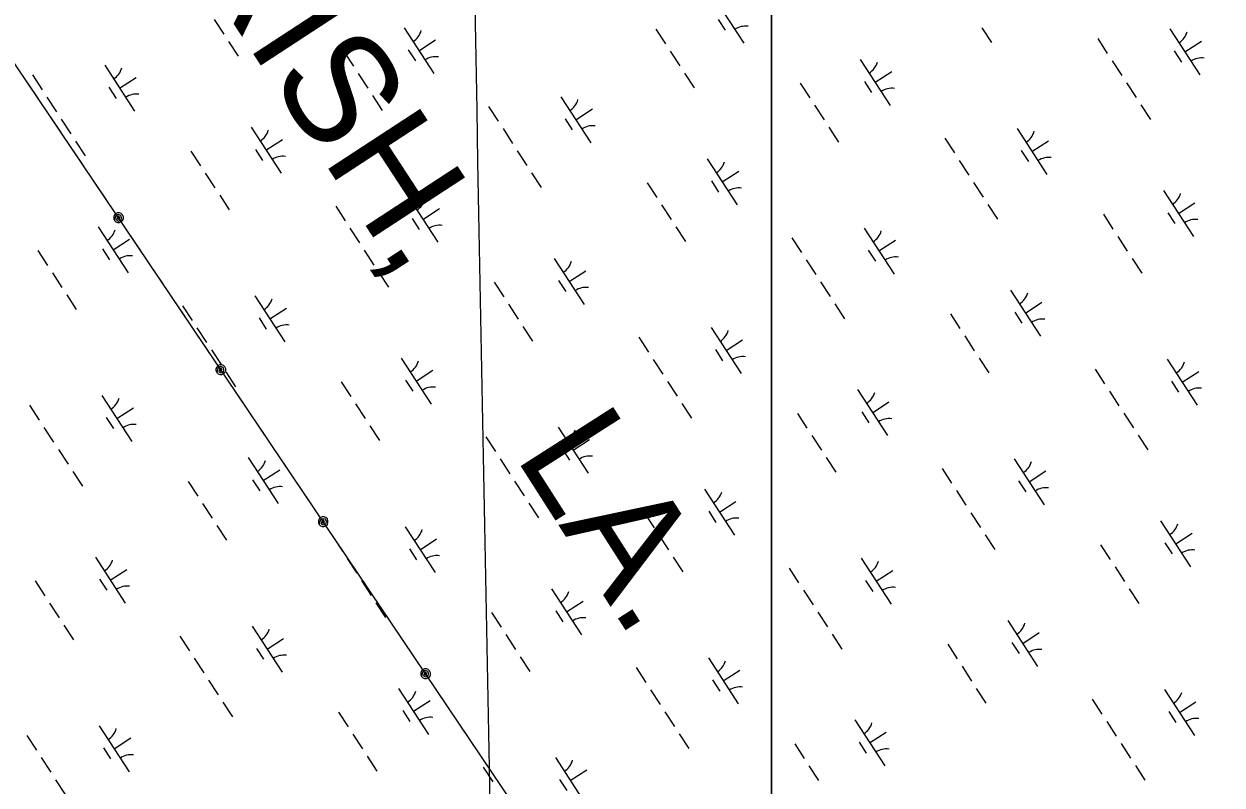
# Model space of a CAD drawing. Extents: x 3953924 to 3974542, y 193747 to 216192.
# Drawn here: x 3967475 to 3968567, y 202160 to 202854 of the extents above; entities that cross this region are included whole.
import ezdxf

# ---------------------------------------------------------------- set-up
doc = ezdxf.new("R2010")
doc.units = 0
for name, color, linetype in [('V-GRID-MAJR', 7, 'Continuous'), ('V-TOPO-GNAM-IDEN', 7, 'Continuous'), ('V-UTIL-LINE', 7, 'Continuous'), ('V-WETL-SWMP', 7, 'Continuous')]:
    doc.layers.add(name, color=color, linetype=linetype)

msp = doc.modelspace()

# ---------------------------------------------------------------- linework, layer by layer
at = {"layer": 'V-GRID-MAJR'}
msp.add_spline([(3967994.9, 197070.8), (3967932.3, 200408.2), (3967818.6, 206468.2), (3967751, 210066.7)], degree=3, dxfattribs=at)
at = {"layer": 'V-UTIL-LINE'}
for points in [[(3969933.5, 199153.6), (3965324.7, 205998.6), (3961472.6, 211752)], [(3967488.3, 202785.3), (3967478.8, 202799.4)], [(3967508.9, 202754.6), (3967499.4, 202768.7)], [(3967529.6, 202723.9), (3967520.1, 202738)], [(3967550.3, 202693.2), (3967540.8, 202707.3)], [(3967561.2, 202677), (3967560.7, 202675.6), (3967561.8, 202675.9), (3967562.3, 202677.2), (3967561.3, 202678.3), (3967559.9, 202677.4), (3967559.4, 202675.2), (3967561.2, 202674), (3967563.5, 202674.8), (3967564, 202677), (3967563.2, 202679.1), (3967560.9, 202679.8), (3967558.5, 202678.4), (3967557.5, 202674.5), (3967558.7, 202673.2), (3967560.3, 202672.6), (3967562.1, 202672.6), (3967563.7, 202673.2), (3967564.9, 202674.5), (3967565.6, 202676.1), (3967565.6, 202677.9), (3967564.9, 202679.5), (3967563.7, 202680.7), (3967562.1, 202681.4), (3967560.3, 202681.4), (3967558.7, 202680.7), (3967557.4, 202679.5), (3967556.8, 202677.8), (3967556.8, 202676.1), (3967557.5, 202674.5)], [(3967581.5, 202646.7), (3967572, 202660.8)], [(3967602.2, 202616.1), (3967592.7, 202630.2)], [(3967622.9, 202585.4), (3967613.4, 202599.5)], [(3967643.5, 202554.7), (3967634, 202568.8)], [(3967654.5, 202538.5), (3967653.9, 202537.1), (3967655.1, 202537.4), (3967655.5, 202538.7), (3967654.6, 202539.8), (3967653.1, 202538.9), (3967652.6, 202536.6), (3967654.4, 202535.5), (3967656.8, 202536.3), (3967657.3, 202538.5), (3967656.5, 202540.6), (3967654.2, 202541.3), (3967651.8, 202539.9), (3967650.7, 202535.9), (3967652, 202534.7), (3967653.6, 202534), (3967655.4, 202534), (3967657, 202534.7), (3967658.2, 202536), (3967658.9, 202537.6), (3967658.9, 202539.3), (3967658.2, 202541), (3967656.9, 202542.2), (3967655.3, 202542.9), (3967653.6, 202542.9), (3967651.9, 202542.2), (3967650.7, 202540.9), (3967650, 202539.3), (3967650, 202537.6), (3967650.7, 202535.9)], [(3967674.8, 202508.2), (3967665.3, 202522.3)], [(3967695.5, 202477.5), (3967686, 202491.6)], [(3967716.1, 202446.8), (3967706.6, 202460.9)], [(3967736.8, 202416.1), (3967727.3, 202430.2)], [(3967747.7, 202399.9), (3967747.2, 202398.6), (3967748.3, 202398.9), (3967748.8, 202400.2), (3967747.9, 202401.3), (3967746.4, 202400.4), (3967745.9, 202398.1), (3967747.7, 202397), (3967750, 202397.8), (3967750.6, 202400), (3967749.8, 202402.1), (3967747.4, 202402.7), (3967745.1, 202401.3), (3967744, 202397.4), (3967745.2, 202396.2), (3967746.9, 202395.5), (3967748.6, 202395.5), (3967750.2, 202396.2), (3967751.5, 202397.4), (3967752.1, 202399.1), (3967752.1, 202400.8), (3967751.5, 202402.4), (3967750.2, 202403.7), (3967748.6, 202404.3), (3967746.8, 202404.3), (3967745.2, 202403.7), (3967744, 202402.4), (3967743.3, 202400.8), (3967743.3, 202399), (3967744, 202397.4)], [(3967768.1, 202369.7), (3967758.6, 202383.8)], [(3967788.8, 202339), (3967779.3, 202353.1)], [(3967809.4, 202308.3), (3967799.9, 202322.4)], [(3967830.1, 202277.6), (3967820.6, 202291.7)], [(3967841, 202261.4), (3967840.5, 202260.1), (3967841.6, 202260.3), (3967842.1, 202261.6), (3967841.1, 202262.7), (3967839.7, 202261.9), (3967839.2, 202259.6), (3967841, 202258.5), (3967843.3, 202259.2), (3967843.8, 202261.5), (3967843, 202263.5), (3967840.7, 202264.2), (3967838.3, 202262.8), (3967837.3, 202258.9), (3967838.5, 202257.7), (3967840.1, 202257), (3967841.9, 202257), (3967843.5, 202257.7), (3967844.8, 202258.9), (3967845.4, 202260.5), (3967845.4, 202262.3), (3967844.7, 202263.9), (3967843.5, 202265.2), (3967841.9, 202265.8), (3967840.1, 202265.8), (3967838.5, 202265.1), (3967837.2, 202263.9), (3967836.6, 202262.3), (3967836.6, 202260.5), (3967837.3, 202258.9)], [(3967861.4, 202231.2), (3967851.9, 202245.3)], [(3967882, 202200.5), (3967872.5, 202214.6)], [(3967902.7, 202169.8), (3967893.2, 202183.9)]]:
    msp.add_lwpolyline(points, dxfattribs=at)
at = {"layer": 'V-WETL-SWMP'}
for p, q in [((3968156.3, 204867.5), (3968156.3, 200173.1)), ((3968156.3, 200173.1), (3968156.3, 204867.5)), ((3968103.7, 202877.9), (3968131, 202836)), ((3967648.3, 202857.6), (3967657.1, 202844.2)), ((3968107.6, 202857.8), (3968114.1, 202847.8)), ((3967821.4, 202850.2), (3967848.7, 202808.3)), ((3968051, 202848.9), (3968059.7, 202835.5)), ((3968347.9, 202850.2), (3968356.7, 202836.8)), ((3968519.4, 202849.1), (3968546.7, 202807.2)), ((3967661.4, 202837.5), (3967670.2, 202824.1)), ((3967835, 202829.2), (3967850.1, 202839)), ((3968453.6, 202840.2), (3968462.3, 202826.8)), ((3968533, 202828.2), (3968548.1, 202838)), ((3967766.6, 202828.5), (3967775.4, 202815.1)), ((3967825.3, 202830), (3967831.8, 202820)), ((3968064, 202828.8), (3968072.8, 202815.4)), ((3968523.3, 202829), (3968529.8, 202818.9)), ((3967548.6, 202816), (3967575.8, 202774.1)), ((3968237.1, 202821.3), (3968264.4, 202779.4)), ((3968466.7, 202820.1), (3968475.4, 202806.7)), ((3967482.7, 202807.1), (3967491.5, 202793.7)), ((3967562.2, 202795.1), (3967577.3, 202804.9)), ((3967779.7, 202808.4), (3967788.5, 202795)), ((3968077.1, 202808.7), (3968085.9, 202795.3)), ((3968241, 202801.2), (3968247.5, 202791.1)), ((3968250.7, 202800.4), (3968265.8, 202810.2)), ((3968479.8, 202800), (3968488.5, 202786.5)), ((3967552.5, 202795.9), (3967559, 202785.8)), ((3968182.3, 202799.7), (3968191.1, 202786.2)), ((3967495.8, 202787), (3967504.6, 202773.6)), ((3967792.8, 202788.3), (3967801.5, 202774.8)), ((3967898.5, 202778.3), (3967907.2, 202764.9)), ((3967964.3, 202787.2), (3967991.6, 202745.3)), ((3968195.4, 202779.5), (3968204.2, 202766.1)), ((3968492.9, 202779.8), (3968501.6, 202766.4)), ((3967977.9, 202766.3), (3967993, 202776.1)), ((3967508.9, 202766.9), (3967517.7, 202753.5)), ((3967682, 202759.4), (3967709.3, 202717.5)), ((3967911.6, 202758.2), (3967920.3, 202744.7)), ((3967968.2, 202767.1), (3967974.7, 202757)), ((3968208.5, 202759.4), (3968217.3, 202746)), ((3968380, 202758.4), (3968407.3, 202716.5)), ((3967522, 202746.8), (3967530.8, 202733.4)), ((3967695.6, 202738.5), (3967710.7, 202748.3)), ((3968314.2, 202749.4), (3968322.9, 202736)), ((3968393.6, 202737.4), (3968408.7, 202747.2)), ((3967627.2, 202737.7), (3967636, 202724.3)), ((3967685.9, 202739.3), (3967692.4, 202729.2)), ((3967924.6, 202738), (3967933.4, 202724.6)), ((3968383.9, 202738.2), (3968390.4, 202728.2)), ((3968097.7, 202730.6), (3968125, 202688.7)), ((3968327.3, 202729.3), (3968336, 202715.9)), ((3967640.3, 202717.6), (3967649.1, 202704.2)), ((3967937.7, 202717.9), (3967946.5, 202704.5)), ((3968111.3, 202709.6), (3968126.4, 202719.5)), ((3968042.9, 202708.9), (3968051.7, 202695.5)), ((3968101.6, 202710.5), (3968108.1, 202700.4)), ((3968340.4, 202709.2), (3968349.1, 202695.8)), ((3968513.4, 202701.8), (3968540.7, 202659.9)), ((3967653.4, 202697.5), (3967662.1, 202684.1)), ((3967824.9, 202696.5), (3967852.2, 202654.6)), ((3967759.1, 202687.5), (3967767.8, 202674.1)), ((3967838.5, 202675.5), (3967853.6, 202685.3)), ((3968056, 202688.8), (3968064.8, 202675.4)), ((3968353.5, 202689.1), (3968362.2, 202675.7)), ((3968458.7, 202680.1), (3968467.4, 202666.7)), ((3968517.3, 202681.6), (3968523.9, 202671.6)), ((3968527.1, 202680.8), (3968542.1, 202690.6)), ((3967828.8, 202676.3), (3967835.3, 202666.3)), ((3967542.6, 202668.7), (3967569.9, 202626.8)), ((3967772.1, 202667.4), (3967780.9, 202654)), ((3968069.1, 202668.7), (3968077.9, 202655.3)), ((3968174.8, 202658.7), (3968183.5, 202645.3)), ((3968240.6, 202667.6), (3968267.9, 202625.7)), ((3968471.8, 202660), (3968480.5, 202646.6)), ((3967546.5, 202648.5), (3967553, 202638.5)), ((3967556.2, 202647.7), (3967571.3, 202657.5)), ((3967785.2, 202647.3), (3967794, 202633.9)), ((3968244.5, 202647.5), (3968251, 202637.4)), ((3968254.2, 202646.7), (3968269.3, 202656.5)), ((3967487.8, 202647), (3967496.6, 202633.6)), ((3967958.3, 202639.8), (3967985.6, 202597.9)), ((3968187.9, 202638.6), (3968196.6, 202625.2)), ((3968484.8, 202639.9), (3968493.6, 202626.4)), ((3967500.9, 202626.9), (3967509.6, 202613.5)), ((3967798.3, 202627.2), (3967807.1, 202613.8)), ((3967971.9, 202618.9), (3967987, 202628.7)), ((3967903.5, 202618.2), (3967912.3, 202604.8)), ((3967962.2, 202619.7), (3967968.7, 202609.7)), ((3968201, 202618.5), (3968209.7, 202605.1)), ((3967514, 202606.8), (3967522.7, 202593.4)), ((3967685.5, 202605.7), (3967712.7, 202563.8)), ((3968374, 202611), (3968401.3, 202569.1)), ((3967619.6, 202596.8), (3967628.4, 202583.4)), ((3967699.1, 202584.8), (3967714.2, 202594.6)), ((3967916.6, 202598.1), (3967925.4, 202584.6)), ((3968214, 202598.4), (3968222.8, 202584.9)), ((3968387.6, 202590.1), (3968402.7, 202599.9)), ((3967689.4, 202585.6), (3967695.9, 202575.5)), ((3968319.3, 202589.3), (3968328, 202575.9)), ((3968377.9, 202590.9), (3968384.5, 202580.8)), ((3967632.7, 202576.7), (3967641.5, 202563.3)), ((3967929.7, 202577.9), (3967938.5, 202564.5)), ((3968101.2, 202576.9), (3968128.5, 202535)), ((3968035.4, 202568), (3968044.1, 202554.5)), ((3968114.8, 202555.9), (3968129.9, 202565.8)), ((3968332.3, 202569.2), (3968341.1, 202555.8)), ((3967645.8, 202556.6), (3967654.6, 202543.1)), ((3967818.9, 202549.1), (3967846.2, 202507.2)), ((3968105.1, 202556.8), (3968111.6, 202546.7)), ((3968345.4, 202549.1), (3968354.2, 202535.7)), ((3967832.5, 202528.1), (3967847.6, 202538)), ((3968048.5, 202547.8), (3968057.2, 202534.4)), ((3968451.1, 202539.1), (3968459.8, 202525.7)), ((3968516.9, 202548.1), (3968544.2, 202506.2)), ((3967658.9, 202536.4), (3967667.7, 202523)), ((3967764.1, 202527.4), (3967772.9, 202514)), ((3967822.8, 202529), (3967829.3, 202518.9)), ((3968061.6, 202527.7), (3968070.3, 202514.3)), ((3968520.8, 202527.9), (3968527.3, 202517.9)), ((3968530.5, 202527.1), (3968545.6, 202536.9)), ((3968234.6, 202520.3), (3968261.9, 202478.4)), ((3968464.2, 202519), (3968472.9, 202505.6)), ((3967480.2, 202506), (3967489, 202492.6)), ((3967546.1, 202515), (3967573.3, 202473.1)), ((3967777.2, 202507.3), (3967786, 202493.9)), ((3968074.6, 202507.6), (3968083.4, 202494.2)), ((3968248.2, 202499.3), (3968263.3, 202509.1)), ((3967550, 202494.8), (3967556.5, 202484.8)), ((3967559.7, 202494), (3967574.8, 202503.8)), ((3968179.9, 202498.6), (3968188.6, 202485.2)), ((3968238.5, 202500.1), (3968245.1, 202490.1)), ((3968477.3, 202498.9), (3968486, 202485.5)), ((3967493.3, 202485.9), (3967502.1, 202472.5)), ((3967790.3, 202487.2), (3967799.1, 202473.8)), ((3967961.8, 202486.1), (3967989.1, 202444.2)), ((3967896, 202477.2), (3967904.7, 202463.8)), ((3967975.4, 202465.2), (3967990.5, 202475)), ((3968192.9, 202478.5), (3968201.7, 202465.1)), ((3968490.4, 202478.8), (3968499.1, 202465.4)), ((3967506.4, 202465.8), (3967515.2, 202452.4)), ((3967965.7, 202466), (3967972.2, 202456)), ((3967679.5, 202458.4), (3967706.8, 202416.5)), ((3967909.1, 202457.1), (3967917.8, 202443.7)), ((3968206, 202458.4), (3968214.8, 202445)), ((3968377.5, 202457.3), (3968404.8, 202415.4)), ((3967519.5, 202445.7), (3967528.3, 202432.3)), ((3967693.1, 202437.4), (3967708.2, 202447.2)), ((3968311.7, 202448.4), (3968320.4, 202435)), ((3968391.1, 202436.4), (3968406.2, 202446.2)), ((3967624.7, 202436.7), (3967633.5, 202423.3)), ((3967683.4, 202438.2), (3967689.9, 202428.2)), ((3967922.1, 202437), (3967930.9, 202423.6)), ((3968095.2, 202429.5), (3968122.5, 202387.6)), ((3968381.4, 202437.2), (3968387.9, 202427.1)), ((3968108.8, 202408.6), (3968123.9, 202418.4)), ((3968324.8, 202428.3), (3968333.5, 202414.9)), ((3967637.8, 202416.6), (3967646.6, 202403.2)), ((3967935.2, 202416.9), (3967944, 202403.5)), ((3968040.4, 202407.8), (3968049.2, 202394.4)), ((3968099.1, 202409.4), (3968105.6, 202399.3)), ((3968337.9, 202408.1), (3968346.6, 202394.7)), ((3967650.9, 202396.4), (3967659.6, 202383)), ((3968510.9, 202400.7), (3968538.2, 202358.8)), ((3967756.6, 202386.5), (3967765.3, 202373.1)), ((3967822.4, 202395.4), (3967849.7, 202353.5)), ((3968053.5, 202387.7), (3968062.3, 202374.3)), ((3968351, 202388), (3968359.7, 202374.6)), ((3968524.6, 202379.7), (3968539.6, 202389.6)), ((3967826.3, 202375.3), (3967832.8, 202365.2)), ((3967836, 202374.4), (3967851.1, 202384.3)), ((3968456.2, 202379), (3968464.9, 202365.6)), ((3968514.8, 202380.6), (3968521.4, 202370.5)), ((3967540.1, 202367.6), (3967567.4, 202325.7)), ((3967769.6, 202366.3), (3967778.4, 202352.9)), ((3968066.6, 202367.6), (3968075.4, 202354.2)), ((3968238.1, 202366.6), (3968265.4, 202324.7)), ((3967553.7, 202346.7), (3967568.8, 202356.5)), ((3968172.3, 202357.6), (3968181, 202344.2)), ((3968251.7, 202345.6), (3968266.8, 202355.4)), ((3968469.3, 202358.9), (3968478, 202345.5)), ((3967485.3, 202345.9), (3967494.1, 202332.5)), ((3967544, 202347.5), (3967550.5, 202337.4)), ((3967782.7, 202346.2), (3967791.5, 202332.8)), ((3968242, 202346.4), (3968248.5, 202336.4)), ((3967955.8, 202338.8), (3967983.1, 202296.9)), ((3968185.4, 202337.5), (3968194.1, 202324.1)), ((3968482.3, 202338.8), (3968491.1, 202325.4)), ((3967498.4, 202325.8), (3967507.1, 202312.4)), ((3967795.8, 202326.1), (3967804.6, 202312.7)), ((3967969.4, 202317.8), (3967984.5, 202327.6)), ((3967901, 202317.1), (3967909.8, 202303.7)), ((3967959.7, 202318.6), (3967966.2, 202308.6)), ((3968198.5, 202317.4), (3968207.2, 202304)), ((3968371.5, 202309.9), (3968398.8, 202268)), ((3967511.5, 202305.7), (3967520.2, 202292.3)), ((3967683, 202304.7), (3967710.2, 202262.7)), ((3968385.2, 202289), (3968400.2, 202298.8)), ((3967617.2, 202295.7), (3967625.9, 202282.3)), ((3967696.6, 202283.7), (3967711.7, 202293.5)), ((3967914.1, 202297), (3967922.9, 202283.6)), ((3968211.6, 202297.3), (3968220.3, 202283.9)), ((3968316.8, 202288.3), (3968325.5, 202274.9)), ((3968375.4, 202289.8), (3968382, 202279.8)), ((3967686.9, 202284.5), (3967693.4, 202274.5)), ((3967927.2, 202276.9), (3967936, 202263.5)), ((3968098.7, 202275.8), (3968126, 202233.9)), ((3967630.2, 202275.6), (3967639, 202262.2)), ((3968032.9, 202266.9), (3968041.6, 202253.5)), ((3968329.9, 202268.2), (3968338.6, 202254.7)), ((3967643.3, 202255.5), (3967652.1, 202242.1)), ((3968102.6, 202255.7), (3968109.1, 202245.6)), ((3968112.3, 202254.9), (3968127.4, 202264.7)), ((3967816.4, 202248), (3967843.7, 202206.1)), ((3968046, 202246.8), (3968054.7, 202233.4)), ((3968342.9, 202248), (3968351.7, 202234.6)), ((3968514.4, 202247), (3968541.7, 202205.1)), ((3967656.4, 202235.4), (3967665.2, 202222)), ((3967830, 202227.1), (3967845.1, 202236.9)), ((3968448.6, 202238.1), (3968457.3, 202224.6)), ((3968528, 202226), (3968543.1, 202235.9)), ((3967761.6, 202226.4), (3967770.4, 202212.9)), ((3967820.3, 202227.9), (3967826.8, 202217.8)), ((3968059.1, 202226.7), (3968067.8, 202213.3)), ((3968518.3, 202226.9), (3968524.8, 202216.8)), ((3967543.6, 202213.9), (3967570.8, 202172)), ((3968232.1, 202219.2), (3968259.4, 202177.3)), ((3968461.7, 202217.9), (3968470.4, 202204.5)), ((3967477.7, 202205), (3967486.5, 202191.6)), ((3967557.2, 202193), (3967572.3, 202202.8)), ((3967774.7, 202206.2), (3967783.5, 202192.8)), ((3968072.1, 202206.5), (3968080.9, 202193.1)), ((3968245.7, 202198.3), (3968260.8, 202208.1)), ((3967547.5, 202193.8), (3967554, 202183.7)), ((3968177.4, 202197.5), (3968186.1, 202184.1)), ((3968236, 202199.1), (3968242.6, 202189)), ((3968474.8, 202197.8), (3968483.5, 202184.4)), ((3967490.8, 202184.9), (3967499.6, 202171.5)), ((3967787.8, 202186.1), (3967796.6, 202172.7)), ((3967959.3, 202185.1), (3967986.6, 202143.2)), ((3968487.9, 202177.7), (3968496.6, 202164.3)), ((3967893.5, 202176.1), (3967902.2, 202162.7)), ((3967972.9, 202164.1), (3967988, 202173.9)), ((3968190.4, 202177.4), (3968199.2, 202164)), ((3967503.9, 202164.7), (3967512.7, 202151.3)), ((3967963.2, 202164.9), (3967969.7, 202154.9))]:
    msp.add_line(p, q, dxfattribs=at)
for centre, start, end in [((3967820.2, 202852.5), 302.2901, 343.8338), ((3968132.6, 202834), 82.2901, 123.8337), ((3968518.2, 202851.4), 302.2901, 343.8338), ((3967850.3, 202806.2), 82.2901, 123.8337), ((3968548.3, 202805.1), 82.2901, 123.8337), ((3967547.3, 202818.4), 302.2901, 343.8338), ((3968235.9, 202823.7), 302.2901, 343.8338), ((3967577.5, 202772.1), 82.2901, 123.8337), ((3968266, 202777.4), 82.2901, 123.8337), ((3967963, 202789.5), 302.2901, 343.8338), ((3967680.8, 202761.7), 302.2901, 343.8338), ((3967993.2, 202743.2), 82.2901, 123.8337), ((3968378.8, 202760.7), 302.2901, 343.8338), ((3967710.9, 202715.4), 82.2901, 123.8337), ((3968096.5, 202732.9), 302.2901, 343.8338), ((3968408.9, 202714.4), 82.2901, 123.8337), ((3968126.6, 202686.6), 82.2901, 123.8337), ((3967823.6, 202698.8), 302.2901, 343.8338), ((3968512.2, 202704.1), 302.2901, 343.8338), ((3967853.8, 202652.5), 82.2901, 123.8337), ((3968542.3, 202657.8), 82.2901, 123.8337), ((3967541.3, 202671), 302.2901, 343.8338), ((3968239.4, 202670), 302.2901, 343.8338), ((3967571.5, 202624.7), 82.2901, 123.8337), ((3967957.1, 202642.2), 302.2901, 343.8338), ((3968269.5, 202623.7), 82.2901, 123.8337), ((3967987.2, 202595.9), 82.2901, 123.8337), ((3968372.8, 202613.3), 302.2901, 343.8338), ((3967684.2, 202608), 302.2901, 343.8338), ((3968402.9, 202567), 82.2901, 123.8337), ((3967714.4, 202561.7), 82.2901, 123.8337), ((3968100, 202579.2), 302.2901, 343.8338), ((3968130.1, 202532.9), 82.2901, 123.8337), ((3967817.7, 202551.4), 302.2901, 343.8338), ((3968515.7, 202550.4), 302.2901, 343.8338), ((3967847.8, 202505.1), 82.2901, 123.8337), ((3968233.4, 202522.6), 302.2901, 343.8338), ((3968545.8, 202504.1), 82.2901, 123.8337), ((3967544.8, 202517.3), 302.2901, 343.8338), ((3967575, 202471), 82.2901, 123.8337), ((3967960.5, 202488.5), 302.2901, 343.8338), ((3968263.5, 202476.3), 82.2901, 123.8337), ((3967678.3, 202460.7), 302.2901, 343.8338), ((3967990.7, 202442.2), 82.2901, 123.8337), ((3968376.3, 202459.6), 302.2901, 343.8338), ((3967708.4, 202414.4), 82.2901, 123.8337), ((3968406.4, 202413.3), 82.2901, 123.8337), ((3968094, 202431.9), 302.2901, 343.8338), ((3968124.1, 202385.6), 82.2901, 123.8337), ((3968509.7, 202403), 302.2901, 343.8338), ((3967821.1, 202397.7), 302.2901, 343.8338), ((3968539.8, 202356.7), 82.2901, 123.8337), ((3967538.9, 202369.9), 302.2901, 343.8338), ((3967851.3, 202351.4), 82.2901, 123.8337), ((3968236.9, 202368.9), 302.2901, 343.8338), ((3967569, 202323.6), 82.2901, 123.8337), ((3967954.6, 202341.1), 302.2901, 343.8338), ((3968267, 202322.6), 82.2901, 123.8337), ((3967984.7, 202294.8), 82.2901, 123.8337), ((3967681.7, 202307), 302.2901, 343.8338), ((3968370.3, 202312.3), 302.2901, 343.8338), ((3967711.9, 202260.7), 82.2901, 123.8337), ((3968400.4, 202266), 82.2901, 123.8337), ((3968097.5, 202278.1), 302.2901, 343.8338), ((3967815.2, 202250.4), 302.2901, 343.8338), ((3968127.6, 202231.8), 82.2901, 123.8337), ((3968513.2, 202249.3), 302.2901, 343.8338), ((3967845.3, 202204.1), 82.2901, 123.8337), ((3967542.3, 202216.2), 302.2901, 343.8338), ((3968230.9, 202221.5), 302.2901, 343.8338), ((3968543.3, 202203), 82.2901, 123.8337), ((3968261, 202175.2), 82.2901, 123.8337), ((3967572.5, 202169.9), 82.2901, 123.8337), ((3967958.1, 202187.4), 302.2901, 343.8338)]:
    msp.add_arc(centre, 17.6, start, end, dxfattribs=at)

# ---------------------------------------------------------------- texts
at = {"layer": 'V-TOPO-GNAM-IDEN'}
for s, rotation, p in [('PARISH,', 303.1573, (3967526.9, 203066.7)), ('LA.', 302.5573, (3967921.8, 202459.9))]:
    msp.add_text(s, height=100, rotation=rotation, dxfattribs=at).set_placement(p)

doc.saveas('drawing.dxf')
